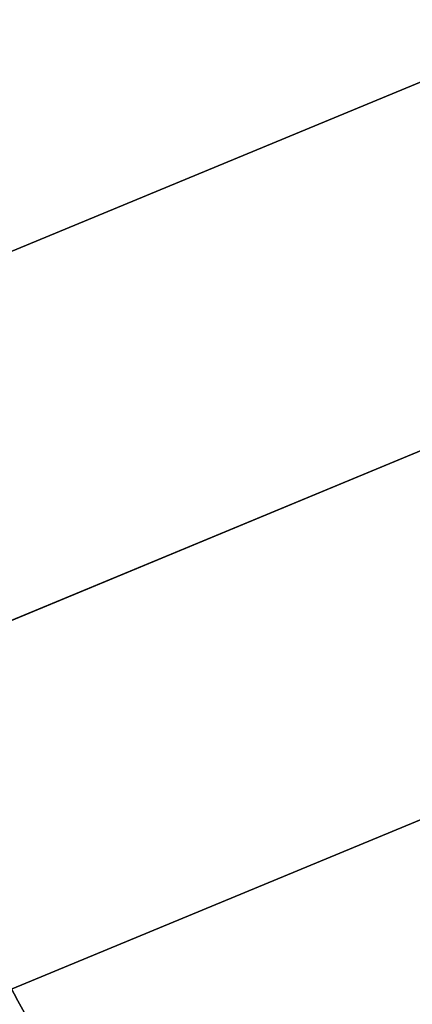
# Model space of a CAD drawing. Extents: x -3378 to 3007, y -425 to 173.
# Tile 340 of 396: x 2239.37 to 2241.1, y 19.91 to 24.24. Entities that reach past the tile are written whole.
import ezdxf

# ---------------------------------------------------------------- set-up
doc = ezdxf.new("R2010")
doc.units = 0
doc.layers.add('PREDEFINITO', color=7, linetype='CONTINUOUS')

msp = doc.modelspace()

# ---------------------------------------------------------------- linework, layer by layer
at = {"layer": 'PREDEFINITO'}
for p, q in [((2266.4102, 32.8145, 3155), (2238.6938, 21.334, 3155)), ((2266.4102, 32.8145, 1255), (2238.6938, 21.334, 1255)), ((2252.0938, 28.5081, 2348.5415), (2238.1893, 22.7486, 2348.5415)), ((2252.0938, 28.5081, 2572.0831), (2238.1893, 22.7486, 2572.0831)), ((2252.0938, 28.5081, 2795.6246), (2238.1893, 22.7486, 2795.6246)), ((2238.1893, 22.7486, 2125), (2252.0938, 28.5081, 2125)), ((2238.1893, 22.7486, 3019.1661), (2252.0938, 28.5081, 3019.1661)), ((2238.6938, 21.334, 2123.5), (2252.6679, 27.1222, 2123.5)), ((2238.6938, 21.334, 2126.5), (2252.6679, 27.1222, 2126.5)), ((2252.6679, 27.1222, 2347.0415), (2238.6938, 21.334, 2347.0415)), ((2252.6679, 27.1222, 2350.0415), (2238.6938, 21.334, 2350.0415)), ((2252.6679, 27.1222, 2570.5831), (2238.6938, 21.334, 2570.5831)), ((2252.6679, 27.1222, 2573.5831), (2238.6938, 21.334, 2573.5831)), ((2252.6679, 27.1222, 2797.1246), (2238.6938, 21.334, 2797.1246)), ((2252.6679, 27.1222, 2794.1246), (2238.6938, 21.334, 2794.1246)), ((2238.6938, 21.334, 3020.6661), (2252.6679, 27.1222, 3020.6661)), ((2238.6938, 21.334, 3017.6661), (2252.6679, 27.1222, 3017.6661)), ((2238.6938, 21.334, 1255), (2249.3184, 25.7349, 1255)), ((2238.6938, 21.334, 3155), (2249.3184, 25.7349, 3155)), ((2239.3373, 19.977, 2125), (2253.2419, 25.7364, 2125)), ((2239.3373, 19.977, 3019.1661), (2253.2419, 25.7364, 3019.1661)), ((2253.2419, 25.7364, 2348.5415), (2239.3373, 19.977, 2348.5415)), ((2253.2419, 25.7364, 2572.0831), (2239.3373, 19.977, 2572.0831)), ((2253.2419, 25.7364, 2795.6246), (2239.3373, 19.977, 2795.6246)), ((2238.6938, 21.334, 1235), (2242.3893, 22.8647, 1235)), ((2238.6938, 21.334, 3175), (2242.3893, 22.8647, 3175))]:
    msp.add_line(p, q, dxfattribs=at)
for centre in [(2252.552, 27.0743, 1255), (2252.552, 27.0743, 1235), (2252.552, 27.0743, 1245), (2252.552, 27.0743, 3155), (2252.552, 27.0743, 3175), (2252.552, 27.0743, 3165)]:
    msp.add_circle(centre, 15, dxfattribs=at)
at = {"layer": 'PREDEFINITO', "extrusion": (0, 0, -1)}
for centre in [(-2252.552, 27.0743, -3155), (-2252.552, 27.0743, -1255), (-2252.552, 27.0743, -2205)]:
    msp.add_circle(centre, 15, dxfattribs=at)

doc.saveas('drawing.dxf')
